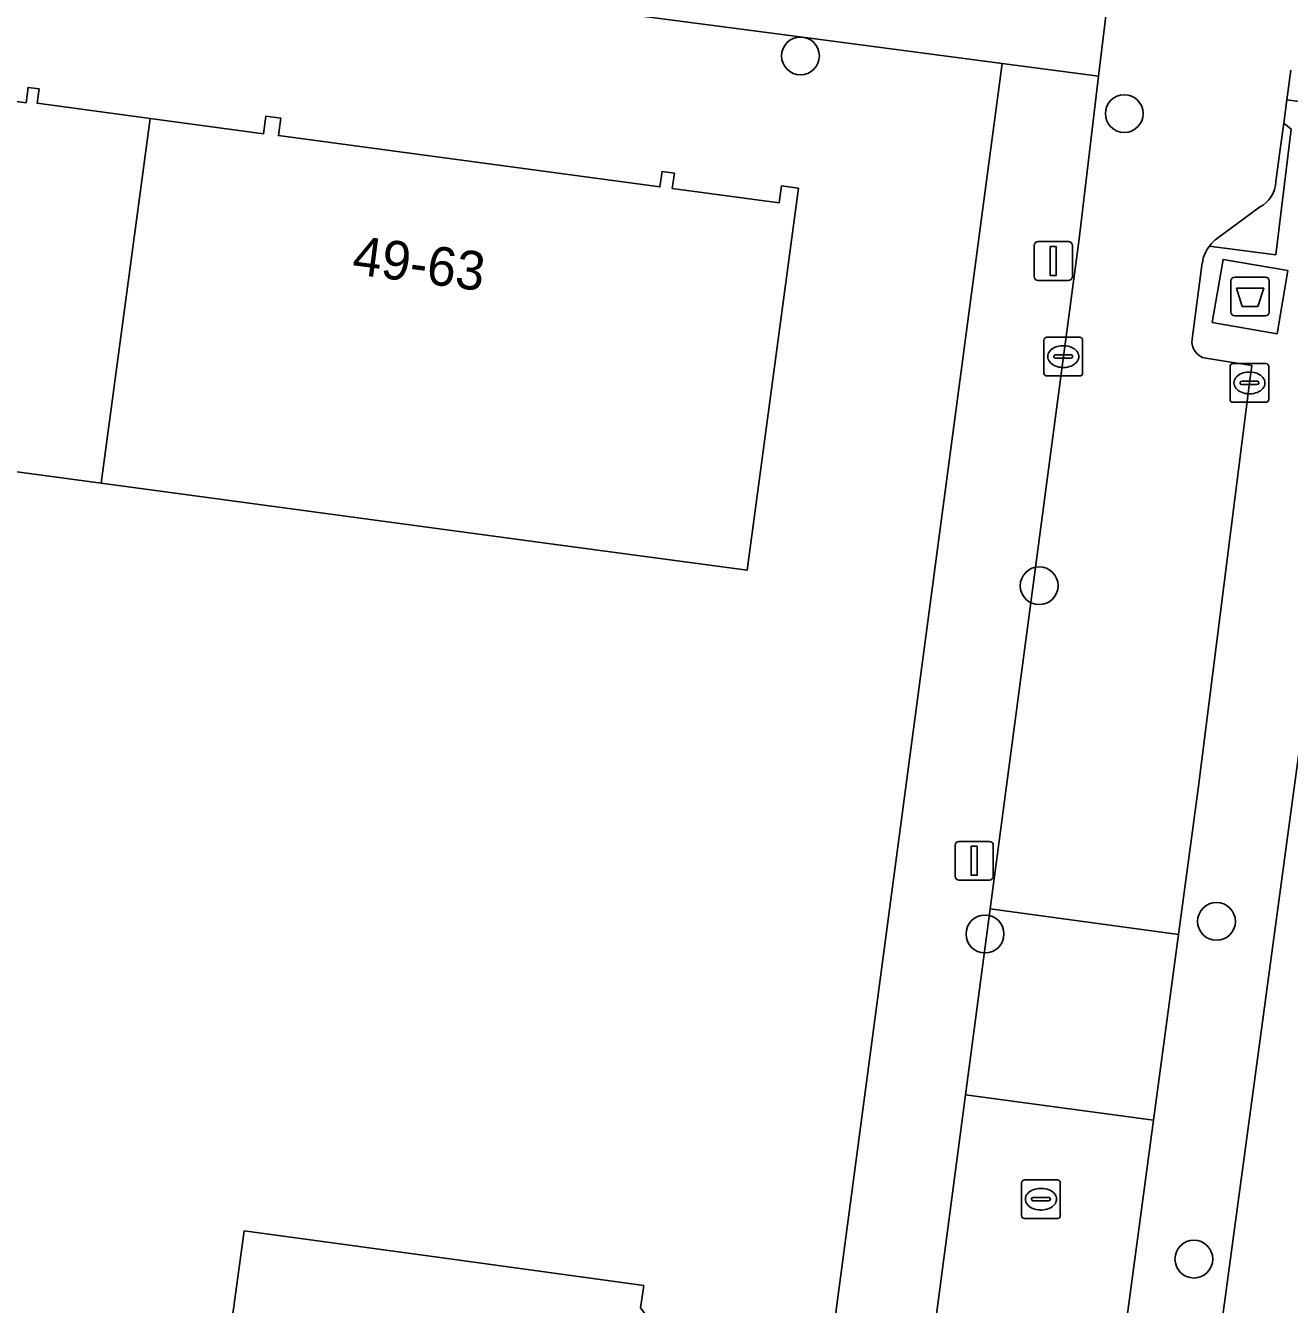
# Model space of a CAD drawing. Extents: x 161258 to 161838, y 380833 to 381727.
# Drawn here: x 161720.06 to 161752.73, y 381609.43 to 381642.47 of the extents above; entities that cross this region are included whole.
import ezdxf

# ---------------------------------------------------------------- set-up
doc = ezdxf.new("R2010")
doc.units = 0
for name, color, linetype in [('IMGEO_Afval_apart_plaats', 7, 'Continuous'), ('IMGEO_Boom', 7, 'Continuous'), ('IMGEO_Erf', 7, 'Continuous'), ('IMGEO_Groenvoorziening', 7, 'Continuous'), ('IMGEO_Kolk', 7, 'Continuous'), ('IMGEO_Lichtmast', 7, 'Continuous'), ('IMGEO_Pand', 7, 'Continuous'), ('IMGEO_Pand_nummerreeks', 7, 'Continuous'), ('IMGEO_Rijbaan_lokaal_open', 7, 'Continuous'), ('IMGEO_Rioolput', 7, 'Continuous'), ('IMGEO_Voetpad_gesloten', 7, 'Continuous'), ('IMGEO_Voetpad_open', 7, 'Continuous')]:
    doc.layers.add(name, color=color, linetype=linetype)

msp = doc.modelspace()

# ---------------------------------------------------------------- linework, layer by layer
at = {"layer": 'IMGEO_Afval_apart_plaats'}
for p, q in [((161751.218, 381635.073), (161751.218, 381635.873)), ((161751.218, 381635.873), (161751.218, 381635.073)), ((161751.318, 381635.973), (161752.108, 381635.973)), ((161752.108, 381635.973), (161751.318, 381635.973)), ((161752.208, 381635.873), (161752.208, 381635.073)), ((161752.208, 381635.073), (161752.208, 381635.873)), ((161752.108, 381634.973), (161751.318, 381634.973)), ((161751.318, 381634.973), (161752.108, 381634.973))]:
    msp.add_line(p, q, dxfattribs=at)
msp.add_lwpolyline([(161751.361, 381635.687), (161752.065, 381635.687), (161751.916, 381635.217), (161751.51, 381635.217), (161751.361, 381635.687)], dxfattribs=at)
for centre, start, end in [((161751.318, 381635.873), 90, 180), ((161751.318, 381635.873), 90, 180), ((161752.108, 381635.873), 0, 90), ((161752.108, 381635.873), 360, 90), ((161751.318, 381635.073), 180, 270), ((161751.318, 381635.073), 180, 270), ((161752.108, 381635.073), 270, 0), ((161752.108, 381635.073), 270, 0)]:
    msp.add_arc(centre, 0.1, start, end, dxfattribs=at)
at = {"layer": 'IMGEO_Boom'}
for centre in [(161740.089, 381641.69), (161748.46, 381640.2), (161746.26, 381628), (161750.844, 381619.326), (161744.86, 381619), (161750.26, 381610.6)]:
    msp.add_circle(centre, 0.489, dxfattribs=at)
at = {"layer": 'IMGEO_Erf'}
for points in [[(161744.895, 381638.467), (161745.302, 381641.497), (161740.472, 381642.131), (161716.743, 381645.239), (161684.01, 381649.696), (161663.105, 381652.447), (161611.247, 381659.449), (161599.202, 381661.023)], [(161710.187, 381641.813), (161720.07, 381640.482), (161720.122, 381640.875), (161720.407, 381640.837), (161720.357, 381640.466), (161723.281, 381640.073), (161726.205, 381639.679), (161726.266, 381640.131), (161726.654, 381640.079), (161726.594, 381639.634), (161736.456, 381638.306), (161736.51, 381638.705), (161736.829, 381638.662), (161736.776, 381638.265), (161739.537, 381637.893), (161739.596, 381638.332), (161740.038, 381638.273), (161738.708, 381628.4), (161733.754, 381629.067), (161722.012, 381630.648), (161705.72, 381632.842)], [(161821.924, 381602.839), (161823.603, 381614.49), (161824.336, 381623.682), (161824.572, 381627.383), (161823.38, 381630.949), (161812.33, 381632.493), (161809.891, 381632.818), (161800.213, 381634.153), (161755.234, 381640.215), (161754.739, 381636.721), (161750.063, 381602.151)], [(161713.989, 381583.006), (161737.106, 381579.978), (161744.895, 381638.467)], [(161724.852, 381605.092), (161725.709, 381611.334), (161731.083, 381610.597), (161736.036, 381609.917), (161735.957, 381609.341)]]:
    msp.add_lwpolyline(points, dxfattribs=at)
at = {"layer": 'IMGEO_Groenvoorziening'}
for points in [[(161750.659, 381636.776), (161752.376, 381636.547), (161752.771, 381639.8), (161752.584, 381639.949)], [(161752.584, 381639.949), (161752.501, 381639.339), (161752.376, 381638.444)], [(161751.957, 381637.783), (161750.868, 381636.979)]]:
    msp.add_lwpolyline(points, dxfattribs=at)
for centre, radius, start, end in [((161751.63, 381638.454), 0.746, 296.0034, 359.2564), ((161751.412, 381636.209), 0.943, 125.2769, 143.0544)]:
    msp.add_arc(centre, radius, start, end, dxfattribs=at)
at = {"layer": 'IMGEO_Kolk'}
for p, q in [((161746.458, 381634.421), (161747.31, 381634.421)), ((161746.383, 381633.495), (161746.383, 381634.347)), ((161746.871, 381634.201), (161746.896, 381634.201)), ((161747.384, 381634.347), (161747.384, 381633.495)), ((161746.642, 381633.915), (161746.642, 381633.927)), ((161747.08, 381633.878), (161746.682, 381633.878)), ((161746.685, 381633.964), (161747.083, 381633.964)), ((161747.126, 381633.927), (161747.126, 381633.915)), ((161751.27, 381633.74), (161752.122, 381633.74)), ((161747.31, 381633.421), (161746.458, 381633.421)), ((161746.894, 381633.641), (161746.869, 381633.641)), ((161751.195, 381632.814), (161751.195, 381633.666)), ((161751.683, 381633.52), (161751.708, 381633.52)), ((161752.196, 381633.666), (161752.196, 381632.814)), ((161751.454, 381633.234), (161751.454, 381633.246)), ((161751.892, 381633.197), (161751.494, 381633.197)), ((161751.497, 381633.283), (161751.895, 381633.283)), ((161751.938, 381633.246), (161751.938, 381633.234)), ((161752.122, 381632.74), (161751.27, 381632.74)), ((161751.706, 381632.96), (161751.681, 381632.96))]:
    msp.add_line(p, q, dxfattribs=at)
for points in [[(161746.458, 381634.421), (161747.31, 381634.421)], [(161746.383, 381633.495), (161746.383, 381634.347)], [(161747.384, 381634.347), (161747.384, 381633.495)], [(161751.27, 381633.74), (161752.122, 381633.74)], [(161747.31, 381633.421), (161746.458, 381633.421)], [(161751.195, 381632.814), (161751.195, 381633.666)], [(161752.196, 381633.666), (161752.196, 381632.814)], [(161752.122, 381632.74), (161751.27, 381632.74)]]:
    msp.add_lwpolyline(points, dxfattribs=at)
for centre, radius, start, end in [((161746.46, 381634.345), 0.0765, 91.552, 178.448), ((161746.46, 381634.345), 0.0765, 91.552, 178.448), ((161747.308, 381634.345), 0.0765, 1.552, 88.448), ((161747.308, 381634.345), 0.0765, 1.552, 88.448), ((161746.682, 381633.924), 0.0403, 85.8775, 175.7526), ((161746.679, 381633.914), 0.0366, 178.938, 274.7102), ((161747.083, 381633.921), 0.043, 264.8664, 352.4533), ((161747.087, 381633.926), 0.0386, 1.7309, 96.639), ((161751.272, 381633.664), 0.0765, 91.552, 178.448), ((161751.272, 381633.664), 0.0765, 91.552, 178.448), ((161752.12, 381633.664), 0.0765, 1.552, 88.448), ((161752.12, 381633.664), 0.0765, 1.552, 88.448), ((161746.46, 381633.497), 0.0765, 181.552, 268.448), ((161746.46, 381633.497), 0.0765, 181.552, 268.448), ((161747.308, 381633.497), 0.0765, 271.552, 358.448), ((161747.308, 381633.497), 0.0765, 271.552, 358.448), ((161751.494, 381633.243), 0.0403, 85.8775, 175.7526), ((161751.491, 381633.233), 0.0366, 178.938, 274.7102), ((161751.895, 381633.24), 0.043, 264.8664, 352.4533), ((161751.899, 381633.245), 0.0386, 1.7309, 96.639), ((161751.272, 381632.816), 0.0765, 181.552, 268.448), ((161751.272, 381632.816), 0.0765, 181.552, 268.448), ((161752.12, 381632.816), 0.0765, 271.552, 358.448), ((161752.12, 381632.816), 0.0765, 271.552, 358.448)]:
    msp.add_arc(centre, radius, start, end, dxfattribs=at)
for centre, major_axis, ratio, start_param, end_param in [((161746.87, 381633.921), (-0.387, 0.002), 0.722429, 4.712389, 7.853982), ((161746.895, 381633.921), (-0.39, 0.002), 0.717154, 1.570796, 4.712389), ((161751.682, 381633.24), (-0.387, 0.002), 0.722429, 4.712389, 7.853982), ((161751.707, 381633.24), (-0.39, 0.002), 0.717154, 1.570796, 4.712389)]:
    msp.add_ellipse(centre, major_axis=major_axis, ratio=ratio, start_param=start_param, end_param=end_param, dxfattribs=at)
at = {"layer": 'IMGEO_Lichtmast'}
for p, q in [((161746.128, 381635.991), (161746.128, 381636.791)), ((161746.128, 381636.791), (161746.128, 381635.991)), ((161746.228, 381636.891), (161747.018, 381636.891)), ((161747.018, 381636.891), (161746.228, 381636.891)), ((161747.118, 381636.791), (161747.118, 381635.991)), ((161747.118, 381635.991), (161747.118, 381636.791)), ((161747.018, 381635.891), (161746.228, 381635.891)), ((161746.228, 381635.891), (161747.018, 381635.891)), ((161744.085, 381620.494), (161744.085, 381621.294)), ((161744.085, 381621.294), (161744.085, 381620.494)), ((161744.185, 381621.394), (161744.975, 381621.394)), ((161744.975, 381621.394), (161744.185, 381621.394)), ((161745.075, 381621.294), (161745.075, 381620.494)), ((161745.075, 381620.494), (161745.075, 381621.294)), ((161744.975, 381620.394), (161744.185, 381620.394)), ((161744.185, 381620.394), (161744.975, 381620.394))]:
    msp.add_line(p, q, dxfattribs=at)
for points in [[(161746.548, 381636.766), (161746.698, 381636.766), (161746.698, 381636.016), (161746.548, 381636.016), (161746.548, 381636.766)], [(161744.505, 381621.269), (161744.655, 381621.269), (161744.655, 381620.519), (161744.505, 381620.519), (161744.505, 381621.269)]]:
    msp.add_lwpolyline(points, dxfattribs=at)
for centre, start, end in [((161746.228, 381636.791), 90, 180), ((161746.228, 381636.791), 90, 180), ((161747.018, 381636.791), 0, 90), ((161747.018, 381636.791), 360, 90), ((161746.228, 381635.991), 180, 270), ((161746.228, 381635.991), 180, 270), ((161747.018, 381635.991), 270, 0), ((161747.018, 381635.991), 270, 0), ((161744.185, 381621.294), 90, 180), ((161744.185, 381621.294), 90, 180), ((161744.975, 381621.294), 0, 90), ((161744.975, 381621.294), 360, 90), ((161744.185, 381620.494), 180, 270), ((161744.185, 381620.494), 180, 270), ((161744.975, 381620.494), 270, 0), ((161744.975, 381620.494), 270, 0)]:
    msp.add_arc(centre, 0.1, start, end, dxfattribs=at)
at = {"layer": 'IMGEO_Pand'}
for points in [[(161723.281, 381640.073), (161720.357, 381640.466), (161720.407, 381640.837), (161720.122, 381640.875), (161720.07, 381640.482), (161710.187, 381641.813), (161710.245, 381642.241), (161709.929, 381642.284), (161709.875, 381641.881), (161706.989, 381642.27), (161705.72, 381632.842), (161722.012, 381630.648)], [(161723.281, 381640.073), (161722.012, 381630.648), (161733.754, 381629.067), (161738.708, 381628.4), (161740.038, 381638.273), (161739.596, 381638.332), (161739.537, 381637.893), (161736.776, 381638.265), (161736.829, 381638.662), (161736.51, 381638.705), (161736.456, 381638.306), (161726.594, 381639.634), (161726.654, 381640.079), (161726.266, 381640.131), (161726.205, 381639.679)], [(161724.852, 381605.092), (161735.153, 381603.676), (161735.502, 381606.216), (161736.372, 381606.876), (161736.595, 381608.501), (161735.957, 381609.341), (161736.036, 381609.917), (161731.083, 381610.597), (161725.709, 381611.334)]]:
    msp.add_lwpolyline(points, close=True, dxfattribs=at)
at = {"layer": 'IMGEO_Rijbaan_lokaal_open'}
for points in [[(161747.999, 381642.867), (161747.796, 381641.17), (161747.293, 381636.965), (161746.885, 381633.921), (161746.729, 381632.69), (161744.994, 381619.655), (161749.866, 381618.991), (161750.369, 381622.752), (161751.695, 381633.24), (161751.755, 381633.691), (161750.568, 381633.878)], [(161752.376, 381638.444), (161752.501, 381639.339), (161752.584, 381639.949), (161752.667, 381640.554), (161752.769, 381641.323)], [(161750.868, 381636.979), (161751.957, 381637.783)], [(161750.212, 381634.369), (161750.478, 381636.344)]]:
    msp.add_lwpolyline(points, dxfattribs=at)
for points in [[(161749.217, 381614.192), (161749.866, 381618.991), (161744.994, 381619.655), (161744.354, 381614.846)], [(161747.81, 381603.742), (161749.217, 381614.192), (161744.354, 381614.846), (161742.995, 381604.548), (161740.814, 381588.417), (161739.855, 381581.833), (161744.761, 381581.189), (161744.935, 381582.525), (161745.701, 381588.26)]]:
    msp.add_lwpolyline(points, close=True, dxfattribs=at)
for centre, radius, start, end in [((161751.63, 381638.454), 0.746, 296.0034, 359.2564), ((161751.422, 381636.203), 0.954, 143.0604, 171.474), ((161751.412, 381636.209), 0.943, 125.2769, 143.0544), ((161750.641, 381634.306), 0.434, 171.6197, 260.2683)]:
    msp.add_arc(centre, radius, start, end, dxfattribs=at)
at = {"layer": 'IMGEO_Rioolput'}
for p, q in [((161745.806, 381611.722), (161745.806, 381612.574)), ((161745.881, 381612.648), (161746.733, 381612.648)), ((161746.807, 381612.574), (161746.807, 381611.722)), ((161746.294, 381612.428), (161746.319, 381612.428)), ((161746.065, 381612.142), (161746.065, 381612.154)), ((161746.503, 381612.105), (161746.105, 381612.105)), ((161746.108, 381612.191), (161746.506, 381612.191)), ((161746.549, 381612.154), (161746.549, 381612.142)), ((161746.733, 381611.648), (161745.881, 381611.648)), ((161746.317, 381611.868), (161746.292, 381611.868))]:
    msp.add_line(p, q, dxfattribs=at)
for points in [[(161745.806, 381611.722), (161745.806, 381612.574)], [(161745.881, 381612.648), (161746.733, 381612.648)], [(161746.807, 381612.574), (161746.807, 381611.722)], [(161746.733, 381611.648), (161745.881, 381611.648)]]:
    msp.add_lwpolyline(points, dxfattribs=at)
for centre, radius, start, end in [((161745.883, 381612.572), 0.0765, 91.552, 178.448), ((161745.883, 381612.572), 0.0765, 91.552, 178.448), ((161746.731, 381612.572), 0.0765, 1.552, 88.448), ((161746.731, 381612.572), 0.0765, 1.552, 88.448), ((161746.105, 381612.151), 0.0403, 85.8775, 175.7526), ((161746.102, 381612.141), 0.0366, 178.938, 274.7102), ((161746.506, 381612.148), 0.043, 264.8664, 352.4533), ((161746.51, 381612.153), 0.0386, 1.7309, 96.639), ((161745.883, 381611.724), 0.0765, 181.552, 268.448), ((161745.883, 381611.724), 0.0765, 181.552, 268.448), ((161746.731, 381611.724), 0.0765, 271.552, 358.448), ((161746.731, 381611.724), 0.0765, 271.552, 358.448)]:
    msp.add_arc(centre, radius, start, end, dxfattribs=at)
for centre, major_axis, ratio, start_param, end_param in [((161746.293, 381612.148), (-0.387, 0.002), 0.722429, 4.712389, 7.853982), ((161746.318, 381612.148), (-0.39, 0.002), 0.717154, 1.570796, 4.712389)]:
    msp.add_ellipse(centre, major_axis=major_axis, ratio=ratio, start_param=start_param, end_param=end_param, dxfattribs=at)
at = {"layer": 'IMGEO_Voetpad_gesloten'}
msp.add_lwpolyline([(161752.691, 381636.145), (161751.016, 381636.433), (161750.735, 381634.801), (161752.41, 381634.513)], close=True, dxfattribs=at)
at = {"layer": 'IMGEO_Voetpad_open'}
for points in [[(161599.202, 381661.023), (161611.247, 381659.449), (161663.105, 381652.447), (161684.01, 381649.696), (161716.743, 381645.239), (161740.472, 381642.131), (161745.302, 381641.497), (161747.796, 381641.17), (161747.999, 381642.867)], [(161744.354, 381614.846), (161744.994, 381619.655), (161746.729, 381632.69), (161746.885, 381633.921), (161747.293, 381636.965), (161747.796, 381641.17), (161745.302, 381641.497), (161744.895, 381638.467), (161737.106, 381579.978), (161736.317, 381577.499)], [(161752.769, 381641.323), (161752.667, 381640.554), (161755.234, 381640.215), (161800.213, 381634.153), (161809.891, 381632.818), (161812.33, 381632.493), (161823.38, 381630.949), (161825.925, 381631.335)], [(161749.249, 381596.016), (161749.372, 381596.944), (161750.063, 381602.151), (161754.739, 381636.721), (161755.234, 381640.215), (161752.667, 381640.554), (161752.584, 381639.949), (161752.771, 381639.8), (161752.376, 381636.547), (161750.659, 381636.776)], [(161750.478, 381636.344), (161750.212, 381634.369)], [(161750.568, 381633.878), (161751.755, 381633.691), (161751.695, 381633.24), (161750.369, 381622.752), (161749.866, 381618.991), (161749.217, 381614.192), (161747.81, 381603.742), (161745.701, 381588.26), (161744.935, 381582.525), (161744.761, 381581.189), (161743.094, 381568.418), (161742.572, 381564.421), (161740.738, 381550.621), (161740.508, 381548.595)], [(161739.579, 381579.945), (161739.855, 381581.833), (161740.814, 381588.417), (161742.995, 381604.548), (161744.354, 381614.846)]]:
    msp.add_lwpolyline(points, dxfattribs=at)
msp.add_lwpolyline([(161750.735, 381634.801), (161751.016, 381636.433), (161752.691, 381636.145), (161752.41, 381634.513)], close=True, dxfattribs=at)
for centre, radius, start, end in [((161751.422, 381636.203), 0.954, 143.0604, 171.474), ((161750.641, 381634.306), 0.434, 171.6197, 260.2683)]:
    msp.add_arc(centre, radius, start, end, dxfattribs=at)

# ---------------------------------------------------------------- texts
at = {"layer": 'IMGEO_Pand_nummerreeks'}
msp.add_text('49-63', height=1, rotation=352.4646, dxfattribs=at).set_placement((161728.471, 381636.059))

doc.saveas('drawing.dxf')
